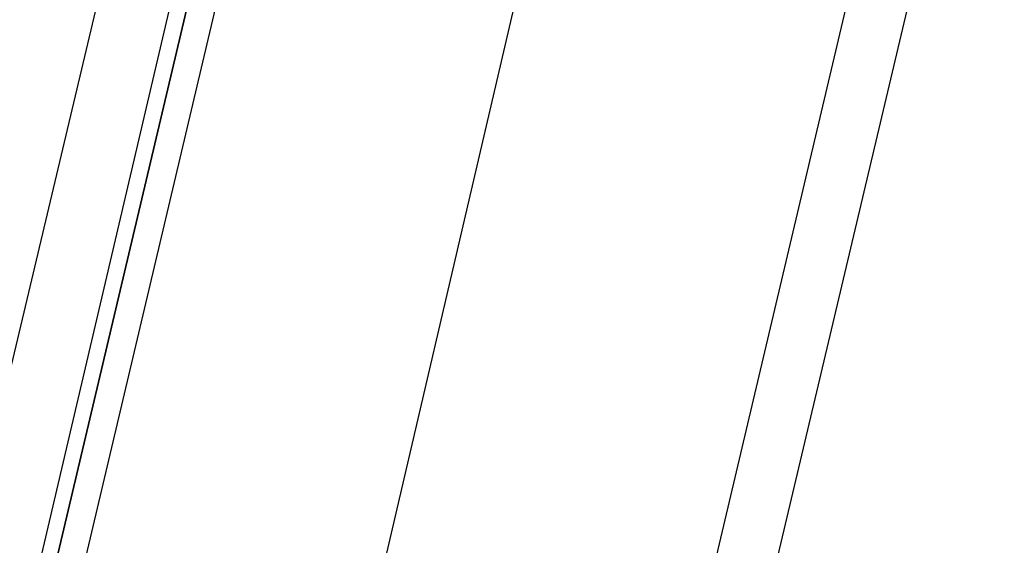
# Model space of a CAD drawing. Header units: feet. Extents: x -79 to 198, y -22 to 181.
# Tile 296 of 318: x 127.778 to 128.693, y 140.539 to 141.027. Entities that reach past the tile are written whole.
import ezdxf

# ---------------------------------------------------------------- set-up
doc = ezdxf.new("R2010")
doc.units = ezdxf.units.FT
doc.layers.add('A-LINEA', color=7, linetype='CONTINUOUS')

msp = doc.modelspace()

# ---------------------------------------------------------------- linework, layer by layer
at = {"layer": 'A-LINEA'}
for p, q in [((125.2, 126.6578), (128.6933, 141.4178)), ((127.48, 139.4844), (127.8667, 141.1111)), ((128.56, 141.0978), (126.9333, 134.2178))]:
    msp.add_line(p, q, dxfattribs=at)
for points in [[(128.2667, 141.1644), (127.8533, 139.3911), (127.5067, 137.9511)], [(127.5867, 139.4578), (127.9867, 141.1511), (127.9733, 141.1511), (127.96, 141.1511), (127.56, 139.4578), (127.96, 141.1511), (127.9467, 141.1644), (127.5467, 139.4578)]]:
    msp.add_lwpolyline(points, dxfattribs=at)

doc.saveas('drawing.dxf')
